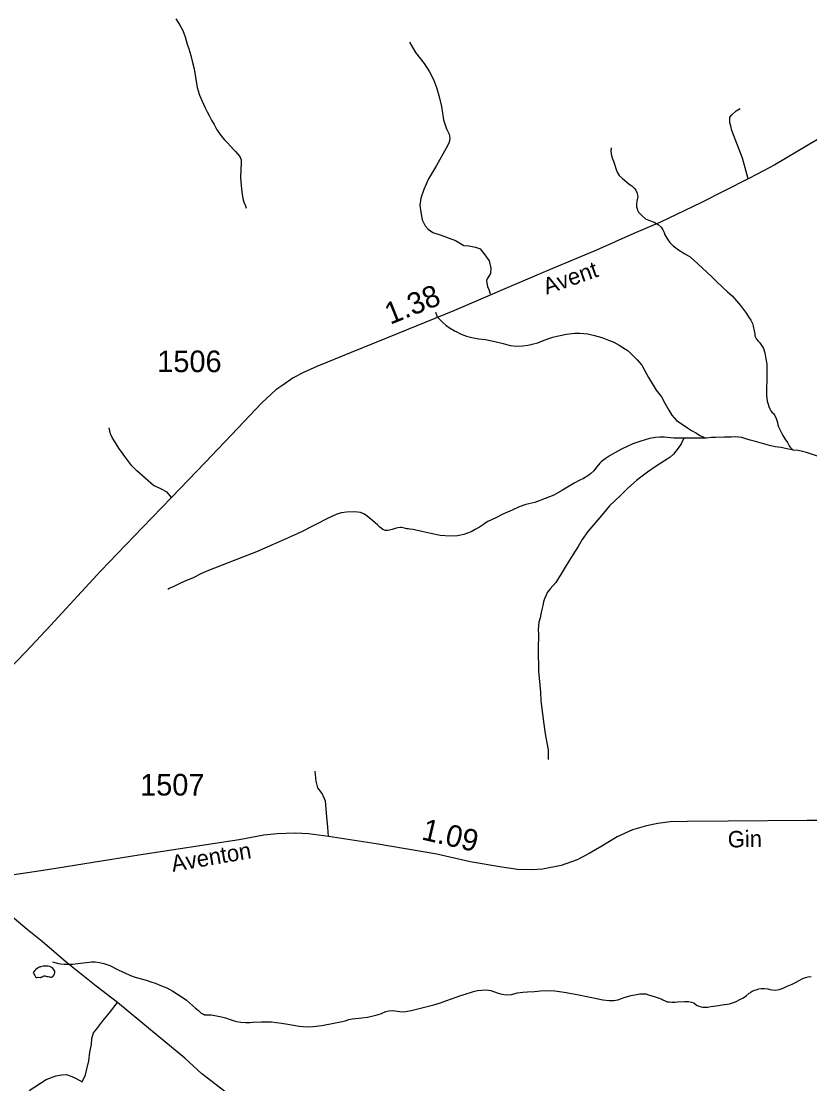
# Model space of a CAD drawing. Extents: x 2220236 to 2384410, y 720751 to 894131.
# Drawn here: x 2310365 to 2314925, y 875066 to 881207 of the extents above; entities that cross this region are included whole.
import ezdxf

# ---------------------------------------------------------------- set-up
doc = ezdxf.new("R2010")
doc.units = 0
doc.layers.add('Default', color=7, linetype='Continuous')

msp = doc.modelspace()

# ---------------------------------------------------------------- linework, layer by layer
at = {"layer": 'Default'}
for points in [[(2311258.3, 881220.8), (2311282.4, 881184), (2311300.4, 881154.5), (2311312.3, 881118), (2311324.3, 881074.3), (2311334.4, 881048.3), (2311346.4, 881008.6), (2311354.4, 880976.1), (2311364.4, 880932.3), (2311372.3, 880884.2), (2311382.4, 880824.8), (2311394.4, 880786.6), (2311396.4, 880780.1), (2311426.5, 880709.9), (2311440.4, 880684.3), (2311452.3, 880662.6), (2311464.4, 880636.1), (2311480.4, 880610.5), (2311494.5, 880583.9), (2311518.4, 880546.4), (2311540.4, 880522.7), (2311558.4, 880504.4), (2311576.4, 880484), (2311592.4, 880466.4), (2311604.5, 880453.9), (2311628.4, 880426.1), (2311636, 880406.8), (2311636.4, 880388), (2311634.3, 880350.1), (2311632.5, 880302.4), (2311634.5, 880282.1), (2311638.4, 880236.2), (2311642.4, 880208.4), (2311646.4, 880182.3), (2311652.5, 880162.2), (2311662.4, 880140.4), (2311666.3, 880126.5)], [(2312609.7, 881085.9), (2312645.3, 881026.6), (2312694.4, 880963.9), (2312726.5, 880914.7), (2312748.5, 880870.7), (2312765.5, 880824.9), (2312780.7, 880779.2), (2312796, 880714.8), (2312806.1, 880638.6), (2312824.7, 880586), (2312840, 880555.5), (2312843.4, 880531.8), (2312840, 880506.4), (2312823, 880474.2), (2312765.5, 880374.2), (2312719.8, 880296.3), (2312692.7, 880235.3), (2312675.7, 880184.5), (2312669, 880143.8), (2312675.7, 880103.1), (2312684.2, 880059.1), (2312701.1, 880025.2), (2312718.1, 880006.6), (2312745.2, 879986.2), (2312787.5, 879972.7), (2312875.5, 879940.5), (2312924.6, 879911.7), (2312952.6, 879910), (2312991.5, 879901.5), (2313018.6, 879891.4), (2313045.7, 879857.5), (2313071.1, 879821.9), (2313081.3, 879779.5), (2313077.9, 879749), (2313062.6, 879725.3), (2313055.9, 879711.8), (2313057.6, 879693.1), (2313060.9, 879674.5), (2313069.4, 879657.5), (2313076.2, 879632.1)], [(2314568.9, 880295.7), (2314557.6, 880339.2), (2314535.9, 880415.6), (2314474.3, 880576.9), (2314468, 880602.9), (2314461.7, 880620.8), (2314463.4, 880652.7), (2314473.2, 880666.9), (2314499.1, 880689.2), (2314522.9, 880703.3)], [(2315030.1, 880560.6), (2314721.8, 880378.1), (2314619.9, 880324), (2314568.9, 880295.7), (2314295.2, 880157.2), (2314061.4, 880046.7), (2313907.3, 879979.9), (2313691.4, 879883.5), (2313422.9, 879771.7), (2313187.8, 879672.8), (2312871.3, 879535.5), (2312539.4, 879401.7), (2312271.9, 879293.3), (2312073.8, 879211.9), (2311997.6, 879178), (2311938.3, 879145.8), (2311877.4, 879103.5), (2311836.7, 879076.4), (2311757.1, 879001.8), (2311616.6, 878856.1), (2311428.6, 878656.2), (2311233.1, 878454.6), (2311065.4, 878281.7), (2310825, 878031), (2310533.8, 877715.8), (2310391.5, 877563.3), (2310278.1, 877444.7)], [(2313777, 880476.6), (2313775.1, 880459.3), (2313777.1, 880440.4), (2313779.1, 880430.7), (2313783, 880418.4), (2313789, 880398.3), (2313795.2, 880380.5), (2313801.1, 880362.5), (2313805, 880350.5), (2313811.1, 880334.3), (2313823, 880316), (2313841.1, 880298.6), (2313853.2, 880288.4), (2313881.1, 880266.6), (2313895.1, 880256.6), (2313909.1, 880242.3), (2313919.1, 880232.1), (2313925.1, 880218.4), (2313929.1, 880202.1), (2313929.9, 880192.4), (2313929.1, 880184.1), (2313925.1, 880168.3), (2313923.2, 880152.7), (2313923.7, 880135.5), (2313925.9, 880124), (2313929.1, 880115.9), (2313934.7, 880104.7), (2313941.1, 880096), (2313955.1, 880082.5), (2313975.1, 880066.2), (2313984.8, 880060.7), (2314003.2, 880054.1), (2314025.2, 880046), (2314047.1, 880032.3), (2314065.1, 880018.2), (2314075.2, 880002.2), (2314083.3, 879986.2), (2314087.2, 879973.9), (2314101.2, 879948.3), (2314115.2, 879928.2), (2314135.2, 879910.3), (2314165.2, 879886.1), (2314203.1, 879863.8), (2314233.2, 879846.2), (2314277.2, 879804.4), (2314305.2, 879780.2), (2314357.2, 879732.3), (2314385.4, 879703.8), (2314449.3, 879642.6), (2314475.2, 879619.9), (2314501.4, 879592.1), (2314524.1, 879565.3), (2314558, 879519), (2314570.6, 879498.9), (2314583.2, 879479.9), (2314589.3, 879467.7), (2314593.2, 879459.7), (2314597.2, 879446), (2314603.7, 879418.3), (2314607, 879401.2), (2314607.3, 879389.8), (2314616.9, 879370.4), (2314627.2, 879357.8), (2314635.2, 879348.1), (2314647.7, 879332.2), (2314651.9, 879326), (2314657.4, 879316.2), (2314664.8, 879291.1), (2314671.4, 879256.2), (2314677.3, 879226), (2314677.3, 879180), (2314677.2, 879124.4), (2314675.3, 879093.9), (2314675.3, 879043.9), (2314679.2, 879012), (2314683.4, 878994), (2314687.5, 878980.3), (2314693.1, 878967.3), (2314697.4, 878960.1), (2314699.3, 878956.2), (2314701.2, 878953.7), (2314705.3, 878948.2), (2314714.4, 878940.4), (2314719.2, 878934), (2314727.3, 878921.9), (2314731.3, 878912.3), (2314734.7, 878899.4), (2314737.3, 878887.9), (2314739.5, 878874), (2314743.3, 878863.6), (2314753.3, 878844.4), (2314769.4, 878813.8), (2314781.2, 878793.7), (2314795.3, 878772.3), (2314805.3, 878753.7), (2314809.3, 878748.2), (2314828.1, 878729.2)], [(2312760.8, 879525.8), (2312770.9, 879499.8), (2312788.7, 879480.1), (2312802.7, 879465.8), (2312820.9, 879451.8), (2312840.9, 879436.2), (2312874.7, 879416.4), (2312880.8, 879414), (2312908.8, 879399.6), (2312940.7, 879387.9), (2312970.9, 879380.1), (2313010.8, 879371.7), (2313048.8, 879367.7), (2313104.3, 879356.8), (2313152.7, 879345.7), (2313192.8, 879334.2), (2313229.4, 879329.9), (2313264.9, 879332.1), (2313295, 879336), (2313312.9, 879338.3), (2313318.8, 879340.2), (2313352.9, 879348.2), (2313378.9, 879359.8), (2313411, 879371.7), (2313439, 879382.1), (2313470.9, 879389.8), (2313518.9, 879398.4), (2313566.3, 879403.7), (2313594.9, 879403.9), (2313641.9, 879400.2), (2313679.1, 879391.9), (2313723, 879379.7), (2313760.6, 879364.9), (2313792.3, 879352.2), (2313823, 879336.2), (2313875, 879302.3), (2313907.2, 879269.8), (2313927.2, 879250.3), (2313953, 879220.1), (2313981.1, 879170.4), (2313993, 879147.9), (2314013, 879114.3), (2314037.2, 879075.9), (2314067.2, 879036.1), (2314087.1, 878999.9), (2314109.1, 878959.8), (2314127.2, 878930.1), (2314153.2, 878900.2), (2314175.2, 878886.3), (2314217.2, 878857.6), (2314241.2, 878842.2), (2314269.1, 878826.1), (2314289.2, 878813.7), (2314311.2, 878804), (2314318.2, 878798.5)], [(2311233.1, 878454.6), (2311208.5, 878485.1), (2311173, 878505.4), (2311130.6, 878524), (2311032.7, 878608.6), (2311004.4, 878638.3), (2310963.8, 878691.8), (2310945.7, 878719.7), (2310933.5, 878733.6), (2310890.7, 878801.1), (2310880.4, 878822.9), (2310874.2, 878856.8)], [(2314196, 878797.7), (2314173.2, 878797.6), (2314139.2, 878797.8), (2314101, 878802), (2314083.1, 878803.7), (2314057.1, 878804.2), (2314033.2, 878801.6), (2313997.9, 878795.2), (2313948.6, 878780.9), (2313901.1, 878764.2), (2313835.1, 878733.7), (2313797.1, 878713.9), (2313770.9, 878698.2), (2313741, 878678), (2313719, 878661.5), (2313710.9, 878654), (2313702.9, 878643.6), (2313690.9, 878630.1), (2313676.9, 878609.7), (2313657.5, 878590.9), (2313640.9, 878579.7), (2313616.9, 878565.5), (2313591, 878553.8), (2313563, 878537.8), (2313523, 878514), (2313494.8, 878498), (2313444.8, 878468.2), (2313394.8, 878448.1), (2313334.9, 878425.8), (2313282.8, 878413.9), (2313244.9, 878401.7), (2313202.9, 878382), (2313150.8, 878357.7), (2313108.8, 878337.9), (2313062.7, 878315.4), (2313046.9, 878305.8), (2313038.8, 878299.7), (2313015.6, 878283.9), (2312990.8, 878269.9), (2312966.8, 878255.7), (2312923.6, 878240.1), (2312888.6, 878233.7), (2312844.7, 878231.9), (2312786.7, 878236.1), (2312732.7, 878246.1), (2312680.7, 878258), (2312638.5, 878267.6), (2312630.6, 878269.9), (2312611.9, 878272.3), (2312602.7, 878273.6), (2312594.5, 878274), (2312586.6, 878275.5), (2312580.7, 878277.7), (2312564.6, 878281), (2312556.7, 878281.5), (2312542.6, 878279.3), (2312526.6, 878275.4), (2312510.6, 878269.8), (2312494.5, 878265.9), (2312482.6, 878263.8), (2312470.6, 878264.1), (2312456.6, 878270.2), (2312438.6, 878284), (2312424.6, 878297.5), (2312398.5, 878319.4), (2312364.5, 878347.6), (2312349.1, 878358.4), (2312326.5, 878368.1), (2312308.6, 878369.9), (2312284.5, 878372.2), (2312246.6, 878369.8), (2312216.5, 878366.2), (2312196.2, 878360.3), (2312168.4, 878349.4), (2312124.3, 878327), (2312080.4, 878304), (2312038.4, 878284), (2311996.5, 878261.9), (2311960.4, 878245.6), (2311822.5, 878183.3), (2311726.3, 878141.6), (2311676.3, 878121.5), (2311562.3, 878077.4), (2311448.3, 878033.5), (2311408.2, 878015.5), (2311356.2, 877989.5), (2311320.2, 877975.7), (2311290.2, 877961.2), (2311248.2, 877939.9), (2311224.2, 877929.9), (2311212.3, 877923.6)], [(2314196, 878797.7), (2314181.1, 878765.9), (2314163.2, 878739.7), (2314151.1, 878722), (2314137.2, 878705.9), (2314117.1, 878687.8), (2314099.2, 878675.5), (2314063.1, 878653.6), (2314031.2, 878631.7), (2313987, 878602.1), (2313925, 878555.9), (2313871, 878506.3), (2313830.9, 878466), (2313767.1, 878407.6), (2313731, 878364.3), (2313687, 878311.4), (2313640.9, 878257.9), (2313609, 878211.6), (2313584.8, 878172), (2313555, 878123.9), (2313516.9, 878061.8), (2313486.9, 878013.7), (2313456.9, 877964.1), (2313422.8, 877927.4), (2313416.9, 877919.8), (2313406.9, 877905.4), (2313400.9, 877889.5), (2313391, 877869.5), (2313384.9, 877851.9), (2313380.9, 877831.3), (2313374.9, 877808), (2313368.8, 877780), (2313364.8, 877760), (2313358.9, 877733.6), (2313356.1, 877713.8), (2313355, 877691.6), (2313356.9, 877665.4), (2313354.8, 877575.9), (2313356.9, 877451.2), (2313366.9, 877329.3), (2313368.7, 877279.4), (2313378.8, 877205.2), (2313386.7, 877143.9), (2313394.8, 877089.2), (2313404.9, 877037.2), (2313412.8, 876995.7), (2313412.8, 876941.4)], [(2314318.2, 878798.5), (2314265.2, 878797.9), (2314239, 878797.9), (2314209, 878798.2), (2314196, 878797.7)], [(2314828.1, 878729.2), (2314821.3, 878729.7), (2314791.4, 878735.9), (2314759.3, 878743.6), (2314725.3, 878748), (2314691.4, 878755.6), (2314651.3, 878766.4), (2314611.2, 878777.7), (2314579.3, 878786.2), (2314561.2, 878792.1), (2314531.2, 878801.6), (2314513.3, 878804.1), (2314493.2, 878805.7), (2314470.7, 878804), (2314444.3, 878802.9), (2314429.3, 878803.9), (2314379.1, 878801.8), (2314357.1, 878801.7), (2314327.3, 878798.1), (2314318.2, 878798.5)], [(2315121.5, 878693.6), (2315109.4, 878689.9), (2315083.3, 878682.2), (2315072.2, 878679.4), (2315061.5, 878678.1), (2315049.9, 878677.7), (2315039.5, 878678), (2315019.6, 878680.4), (2315004, 878684), (2314969.4, 878694), (2314935.3, 878705.8), (2314905.3, 878714.3), (2314875.4, 878722.1), (2314855.4, 878726.3), (2314828.1, 878729.2)], [(2312141.5, 876495.9), (2312138.1, 876550.1), (2312131.3, 876609.4), (2312123.7, 876699.2), (2312104.3, 876743.3), (2312080.1, 876776.6), (2312069.7, 876814.4), (2312065.1, 876872.4)], [(2315030.7, 876588.9), (2314909.3, 876588.9), (2314452.6, 876583.7), (2314216.2, 876583.1), (2314117.3, 876579.9), (2314046.7, 876570.9), (2313979.8, 876556.8), (2313899.9, 876534.9), (2313811.9, 876493.8), (2313722.9, 876440.5), (2313648.4, 876396.8), (2313578.9, 876360.3), (2313488.1, 876328.7), (2313379.9, 876306.2), (2313320.2, 876302.4), (2313234.1, 876305.6), (2313143.5, 876318.4), (2312960.6, 876348.2), (2312767.6, 876393.4), (2312417.8, 876452.2), (2312141.5, 876495.9), (2312025.8, 876511.8), (2311948.1, 876515.7), (2311844, 876511.8), (2311768.2, 876503.4), (2311624.7, 876476.4), (2311044.6, 876388.5), (2310517.9, 876303), (2310193.2, 876253.9)], [(2311567.6, 875001.5), (2311409.6, 875124.6), (2311310.8, 875213.9), (2311112.1, 875378.8), (2310921.9, 875535.8), (2310798.9, 875630.7), (2310625.1, 875769.6), (2310486.2, 875888.2), (2310399.3, 875958.2), (2310094.1, 876213.5)], [(2310545.3, 875771), (2310581.1, 875761.1), (2310593.2, 875759.2), (2310613.2, 875757.4), (2310637.3, 875756.8), (2310663.9, 875757.1), (2310677.2, 875759.2), (2310707.3, 875763), (2310725.2, 875765.4), (2310740.7, 875767.6), (2310758.2, 875769.9), (2310771.1, 875771.3), (2310793.1, 875771.4), (2310817.3, 875767.6), (2310843.2, 875761.2), (2310877.3, 875749.4), (2310925.3, 875725.2), (2310963.3, 875706.9), (2310997.2, 875692.9), (2311023.3, 875683.2), (2311087.4, 875665.4), (2311115.2, 875654.9), (2311139.4, 875646.9), (2311175.4, 875632.8), (2311207.3, 875621.1), (2311241.3, 875601.1), (2311269.4, 875585), (2311295.3, 875567.3), (2311321.5, 875549.3), (2311373.4, 875503), (2311389.4, 875488.9), (2311393.3, 875485.1), (2311405.3, 875474.9), (2311412.3, 875470.2), (2311418.4, 875468.1), (2311424.1, 875465.7), (2311433.4, 875465.3), (2311447.4, 875465.1), (2311462.6, 875464.9), (2311475.5, 875463), (2311493.4, 875458.8), (2311523.5, 875452.6), (2311545.3, 875447.1), (2311567.5, 875438.8), (2311595.4, 875430.9), (2311609.8, 875426.7), (2311635.4, 875422.8), (2311661.4, 875421.4), (2311687.5, 875420.9), (2311703.5, 875421.5), (2311754.3, 875425.2), (2311785.6, 875424.9), (2311811.4, 875423.4), (2311869.5, 875416.8), (2311907.6, 875410.9), (2311939.4, 875404.8), (2311971.5, 875398.7), (2311995.6, 875397.3), (2312025.5, 875395.3), (2312054, 875396.5), (2312103.8, 875402.6), (2312173.5, 875416.2), (2312221.5, 875425.4), (2312237.5, 875429.4), (2312259.6, 875437), (2312277.7, 875440.9), (2312297.6, 875443.3), (2312317.7, 875444.9), (2312333.6, 875447.4), (2312367.7, 875451.2), (2312400.2, 875458.3), (2312423.8, 875464.9), (2312447.6, 875473.3), (2312473.6, 875483.3), (2312489.7, 875487.4), (2312513.8, 875489.2), (2312541.7, 875486.9), (2312568.5, 875482.4), (2312589.7, 875483.3), (2312619.8, 875489.3), (2312703.8, 875511), (2312749.9, 875523.5), (2312789.8, 875534.9), (2312819.8, 875545.2), (2312853.8, 875557.2), (2312895.7, 875572.9), (2312937.8, 875587), (2312973.9, 875598.3), (2312987.8, 875601.3), (2313003.6, 875605.3), (2313027.5, 875607.9), (2313053.9, 875609), (2313079.9, 875605.1), (2313118, 875592.8), (2313143.9, 875584.7), (2313169.9, 875580.9), (2313200, 875583)], [(2310437.1, 875700.9), (2310443.1, 875691.4), (2310447, 875684.9), (2310448.6, 875682.6), (2310451.1, 875681.1), (2310453.1, 875681.2), (2310457.1, 875681.4), (2310463.1, 875681.6), (2310475.1, 875681.3), (2310477.1, 875681.4), (2310479.3, 875681.5), (2310482.2, 875683.2), (2310485.8, 875684.9), (2310492.8, 875688.6), (2310497.6, 875689.6), (2310503, 875689.8), (2310507.2, 875689.2), (2310515.1, 875686.9), (2310521.2, 875685.6), (2310527.6, 875684.2), (2310531, 875683.6), (2310537.1, 875683), (2310541.1, 875683.2), (2310543.6, 875684.1), (2310546.2, 875685), (2310549.3, 875687.5), (2310555.2, 875695.2), (2310557.6, 875700.3), (2310559.5, 875707), (2310560.3, 875711), (2310560, 875714.2), (2310559.1, 875717.5), (2310557.1, 875721.5), (2310549.7, 875731.2), (2310545.3, 875735.8), (2310541.2, 875739), (2310530.6, 875743.4), (2310518.5, 875745.3), (2310502.1, 875746.4), (2310491.1, 875745.2), (2310477, 875742.8), (2310472.5, 875741), (2310469.1, 875739.3), (2310458, 875733), (2310449.2, 875727), (2310443.1, 875721), (2310437.2, 875713.4), (2310435.7, 875710.9), (2310435, 875707.5), (2310435.1, 875705.1), (2310437.1, 875700.9)], [(2313200, 875583), (2313233.9, 875591), (2313266, 875595.5), (2313292.1, 875597.3), (2313332, 875599), (2313368.1, 875603.1), (2313404, 875605.3), (2313450.1, 875603), (2313504, 875595.4), (2313558, 875587), (2313598.2, 875578.7), (2313636.1, 875571.2), (2313674, 875563), (2313728.8, 875551.2), (2313764.1, 875547.1), (2313792.1, 875547.4), (2313814.2, 875550.7), (2313858.1, 875567.3), (2313892.6, 875577), (2313922.1, 875583), (2313942.2, 875585.4), (2313956.3, 875585.2), (2313976.3, 875585.2), (2313992.2, 875581), (2314012.1, 875575.3), (2314030.1, 875569.4), (2314048.2, 875562.7), (2314070.1, 875555.4), (2314075.4, 875552.4), (2314082.2, 875547.7), (2314088.2, 875544.8), (2314100.7, 875540.3), (2314111, 875539.1), (2314126.2, 875538.9), (2314146.2, 875538.9), (2314160.2, 875539.5), (2314202.3, 875541.2), (2314224.2, 875541.3), (2314241.1, 875537.8), (2314254.3, 875533.4), (2314270.2, 875521), (2314282.5, 875514.9), (2314296.2, 875511.5), (2314306.5, 875509.3), (2314316.3, 875508.9), (2314334.3, 875509.6), (2314352.4, 875512.8), (2314384.2, 875517.5), (2314418.4, 875522.9), (2314460.4, 875528.8), (2314494.3, 875540.8), (2314528.2, 875557), (2314538.3, 875560.6), (2314556.3, 875575.4), (2314574.3, 875589.3), (2314580.4, 875592.8), (2314586.4, 875597.2), (2314592.4, 875601.5), (2314606.4, 875607), (2314614.3, 875609), (2314630.3, 875615.4), (2314644.4, 875616.8), (2314662.4, 875617.5), (2314682.5, 875615), (2314694.5, 875611.5), (2314708.4, 875608.6), (2314726.5, 875607), (2314748.5, 875611.3), (2314770.4, 875619.4), (2314794.4, 875629.6), (2314822.5, 875641.3), (2314842.5, 875651.1), (2314859.7, 875660.8), (2314888.5, 875676.8), (2314914.5, 875685.3), (2314932.5, 875686.8)], [(2310410.1, 875027.8), (2310510, 875090.5), (2310565.9, 875112.5), (2310599.7, 875117.6), (2310626.8, 875119.3), (2310647.1, 875112.5), (2310674.2, 875100.6), (2310699.6, 875087.1), (2310718.3, 875076.9), (2310736.4, 875118.4), (2310742, 875142.5), (2310755.7, 875198.8), (2310762.3, 875249.7), (2310770.7, 875293.8), (2310772.4, 875327.7), (2310783.8, 875361), (2310801.7, 875383.4), (2310837.8, 875430.7), (2310876.2, 875477), (2310921.9, 875535.8)]]:
    msp.add_lwpolyline(points, dxfattribs=at)

# ---------------------------------------------------------------- texts
for s, height, rotation, p in [('Avent ', 95, 19.26899, (2313402.1, 879626.5)), ('1.38', 125, 21.96506, (2312498.5, 879452.6)), ('1.09', 125, 346.80939, (2312674.2, 876479.5)), ('Gin', 95, 1.33692, (2314451.6, 876431.4)), ('Aventon', 95, 9.85018, (2311241.4, 876290.9))]:
    msp.add_text(s, height=height, rotation=rotation, dxfattribs=at).set_placement(p)
for s, p in [('1506', (2311151.7, 879179.3)), ('1507', (2311052.6, 876732.3))]:
    msp.add_text(s, height=125, dxfattribs=at).set_placement(p)

doc.saveas('drawing.dxf')
